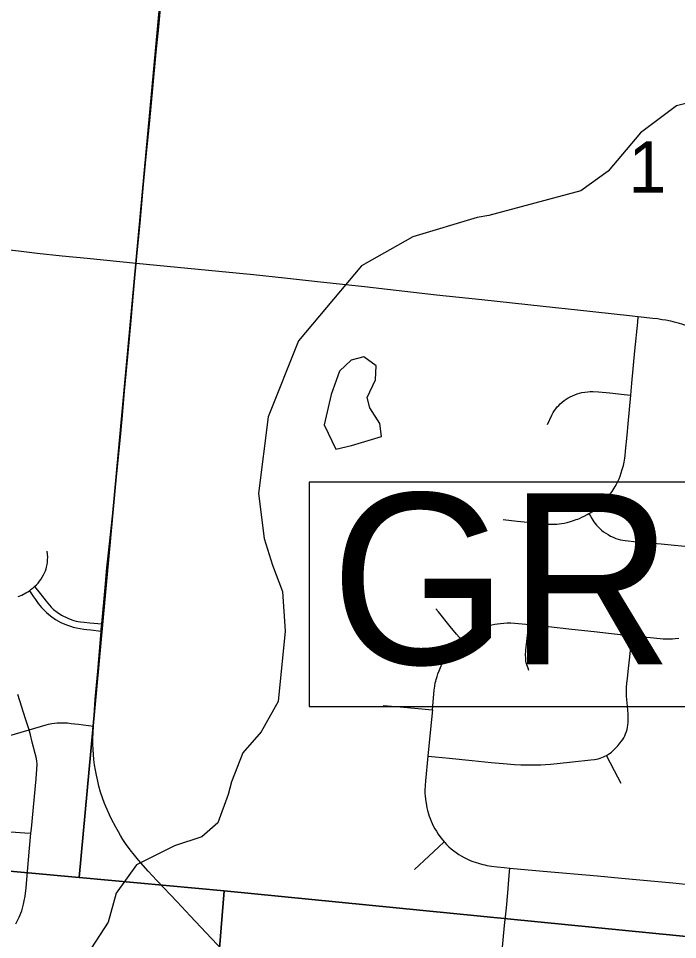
# Model space of a CAD drawing. Extents: x 0 to 34, y 0 to 22.
# Drawn here: x 4.566 to 5.106, y 16.268 to 17.023 of the extents above; entities that cross this region are included whole.
import ezdxf

# ---------------------------------------------------------------- set-up
doc = ezdxf.new("R2010")
doc.units = 0
for name, color, linetype in [('GM_X_City_Street', 7, 'Continuous'), ('GM_X_Corporation', 7, 'Continuous'), ('GM_X_County_Road', 7, 'Continuous'), ('GM_X_Minor_Lake', 7, 'Continuous'), ('GM_X_Minor_River', 7, 'Continuous'), ('GM_X_Section_Text', 7, 'Continuous'), ('SH_Text', 7, 'Continuous')]:
    doc.layers.add(name, color=color, linetype=linetype)

msp = doc.modelspace()

# ---------------------------------------------------------------- linework, layer by layer
at = {"layer": 'GM_X_City_Street'}
for points in [[(4.96371, 16.61221), (4.97497, 16.61097), (4.98369, 16.61007), (4.99207, 16.60916), (4.99694, 16.6088), (5.00087, 16.60859), (5.0044, 16.6085), (5.00586, 16.60855), (5.00761, 16.60863), (5.00939, 16.60883), (5.01145, 16.60908), (5.01355, 16.60941), (5.01593, 16.6099), (5.01871, 16.6106), (5.02117, 16.61142), (5.02337, 16.61225), (5.02468, 16.61274), (5.02606, 16.61328), (5.02814, 16.61422), (5.03005, 16.61512), (5.03245, 16.6164), (5.03388, 16.61723), (5.03493, 16.61784), (5.03809, 16.6198), (5.04006, 16.62125), (5.04197, 16.62277), (5.04367, 16.62425), (5.04476, 16.62536), (5.04682, 16.62749), (5.04848, 16.62943), (5.05002, 16.63136), (5.05282, 16.6353), (5.05545, 16.63933), (5.05653, 16.64126), (5.05758, 16.6434), (5.05851, 16.64554), (5.05939, 16.64788), (5.06032, 16.65051), (5.0612, 16.65339), (5.06211, 16.65672), (5.06268, 16.65926), (5.06301, 16.66099), (5.06324, 16.66259), (5.06348, 16.66457), (5.06392, 16.66843), (5.06507, 16.6815), (5.06589, 16.69075), (5.06817, 16.71437), (5.06909, 16.72396), (5.07156, 16.75059), (5.07386, 16.77419), (5.07431, 16.77877)], [(5.00003, 16.69009), (5.00348, 16.69798), (5.00461, 16.70008), (5.00561, 16.7016), (5.00674, 16.70312), (5.00792, 16.70456), (5.00909, 16.70583), (5.01039, 16.7071), (5.01193, 16.70842), (5.01359, 16.70974), (5.01517, 16.71084), (5.01696, 16.71204), (5.01862, 16.71294), (5.02033, 16.71376), (5.0222, 16.7145), (5.02427, 16.71524), (5.02611, 16.71578), (5.02814, 16.71631), (5.03054, 16.71677), (5.03299, 16.71705), (5.03494, 16.71718), (5.0371, 16.71721), (5.04174, 16.71696), (5.05105, 16.71613), (5.06283, 16.71491), (5.06817, 16.71437)], [(5.03388, 16.61723), (5.03517, 16.61496), (5.03616, 16.61324), (5.03706, 16.61175), (5.03792, 16.61052), (5.03895, 16.60913), (5.04019, 16.60769), (5.04154, 16.60625), (5.04278, 16.60502), (5.04426, 16.60366), (5.0459, 16.6023), (5.04767, 16.60103), (5.04951, 16.59992), (5.05157, 16.59881), (5.05363, 16.59782), (5.05593, 16.59688), (5.0577, 16.5963), (5.05967, 16.59577), (5.06156, 16.5954), (5.06349, 16.59511), (5.07301, 16.59416), (5.09298, 16.59236), (5.1206, 16.58973), (5.12673, 16.58914)], [(4.56633, 16.54925), (4.56922, 16.55038), (4.57251, 16.55213), (4.5742, 16.55315), (4.57561, 16.554), (4.57702, 16.55513), (4.57846, 16.55625), (4.57979, 16.55737), (4.58139, 16.55887), (4.58267, 16.56024), (4.58387, 16.5618), (4.5849, 16.56323), (4.58605, 16.56504), (4.5871, 16.56698), (4.58865, 16.57037), (4.58915, 16.57178), (4.58959, 16.57333), (4.58999, 16.57534), (4.59022, 16.577), (4.5904, 16.57915), (4.59045, 16.58134), (4.5903, 16.58399), (4.59015, 16.58631)], [(4.57979, 16.55737), (4.58427, 16.55175), (4.58935, 16.54537), (4.59323, 16.54056), (4.59527, 16.53854), (4.59826, 16.5363), (4.6019, 16.53404), (4.60686, 16.53155), (4.61025, 16.53017), (4.61196, 16.52958), (4.61373, 16.52913), (4.61542, 16.52878), (4.61733, 16.52848), (4.6204, 16.52807), (4.62496, 16.52768), (4.63473, 16.52682)], [(4.57561, 16.554), (4.5789, 16.54888), (4.58041, 16.54685), (4.58275, 16.54356), (4.58551, 16.54018), (4.58939, 16.53615), (4.59269, 16.5333), (4.59676, 16.53044), (4.60111, 16.52801), (4.60451, 16.52649), (4.60677, 16.52563), (4.60903, 16.52484), (4.61134, 16.52417), (4.61402, 16.52358), (4.61702, 16.52297), (4.62015, 16.52252), (4.62248, 16.52221), (4.62571, 16.52184), (4.63418, 16.52087)], [(4.92937, 16.51358), (4.92548, 16.51833), (4.92029, 16.52466), (4.91051, 16.53674), (4.90854, 16.53921)], [(4.90562, 16.45632), (4.90718, 16.47251), (4.90757, 16.47567), (4.90801, 16.47835), (4.90836, 16.47987), (4.90869, 16.48114), (4.90949, 16.48369), (4.91021, 16.48587), (4.91113, 16.48837), (4.9123, 16.49109), (4.91376, 16.49421), (4.91502, 16.49647), (4.91614, 16.49848), (4.91744, 16.50038), (4.91894, 16.5026), (4.92032, 16.50428), (4.92172, 16.50593), (4.92486, 16.5095), (4.92681, 16.51135), (4.92937, 16.51358), (4.93112, 16.51497), (4.93341, 16.51665), (4.93516, 16.51777), (4.93711, 16.51895), (4.93939, 16.52023), (4.94162, 16.52142), (4.94395, 16.52249), (4.94664, 16.52364), (4.94913, 16.52446), (4.95207, 16.52537), (4.95426, 16.5259), (4.95676, 16.52643), (4.95891, 16.52681), (4.96144, 16.52717), (4.96409, 16.52742), (4.96695, 16.52758), (4.96993, 16.52755), (4.97319, 16.52734), (4.98227, 16.52648), (4.98439, 16.52625), (4.99818, 16.52479), (5.01989, 16.52241), (5.03805, 16.52044), (5.06902, 16.51708), (5.07857, 16.51604), (5.08696, 16.51522), (5.09465, 16.51463), (5.09775, 16.51456), (5.09935, 16.51452), (5.10108, 16.51456), (5.10244, 16.5146), (5.10441, 16.51468), (5.10757, 16.51498)], [(4.98469, 16.48866), (4.984, 16.49039), (4.9834, 16.4919), (4.98297, 16.49335), (4.98255, 16.49491), (4.98229, 16.4963), (4.98213, 16.49783), (4.98204, 16.49918), (4.98198, 16.50075), (4.98223, 16.50526), (4.98313, 16.51471), (4.98395, 16.52228), (4.98439, 16.52625)], [(4.90199, 16.41838), (4.90788, 16.41778), (4.91931, 16.41663), (4.93821, 16.41474), (4.95375, 16.41326), (4.9669, 16.41203), (4.97282, 16.41154), (4.978, 16.41129), (4.98268, 16.41121), (4.9863, 16.41121), (4.99017, 16.41129), (4.99444, 16.41137), (4.99839, 16.41154), (5.00225, 16.41178), (5.00776, 16.41228), (5.02041, 16.41367), (5.03543, 16.41533), (5.03845, 16.41574), (5.0401, 16.41603), (5.04145, 16.41631), (5.04293, 16.41672), (5.04444, 16.41722), (5.04567, 16.41771), (5.04697, 16.41829), (5.04838, 16.41895), (5.04992, 16.41989), (5.05126, 16.42084), (5.05226, 16.42165), (5.05404, 16.42335), (5.05581, 16.42514), (5.0575, 16.4269), (5.05927, 16.429), (5.06065, 16.43074), (5.06157, 16.43209), (5.06232, 16.43335), (5.06319, 16.43504), (5.0639, 16.43671), (5.06461, 16.4387), (5.06508, 16.44024), (5.06551, 16.44211), (5.06583, 16.44388), (5.06605, 16.44594), (5.06613, 16.44759), (5.06599, 16.45271), (5.06533, 16.45946), (5.06467, 16.46743), (5.06459, 16.47113), (5.06467, 16.47458), (5.06492, 16.4782), (5.06533, 16.48206), (5.06599, 16.48782), (5.06705, 16.49743), (5.06861, 16.51281), (5.06902, 16.51708)], [(4.5645, 16.28103), (4.56722, 16.28655), (4.56923, 16.29167), (4.57075, 16.29695), (4.57131, 16.2998), (4.57192, 16.30358), (4.57277, 16.31036), (4.57394, 16.3239), (4.57564, 16.34306), (4.57678, 16.3552), (4.57715, 16.35913), (4.5811, 16.3997), (4.5817, 16.40785), (4.58178, 16.41188), (4.58153, 16.41463), (4.58101, 16.41764), (4.58032, 16.42064), (4.57784, 16.42974), (4.57629, 16.43574), (4.57522, 16.43993), (4.57217, 16.44905), (4.56591, 16.46898)], [(4.86528, 16.46001), (4.87925, 16.45869), (4.89092, 16.45762), (4.90562, 16.45632)], [(4.90562, 16.45632), (4.90414, 16.44062), (4.90199, 16.41838), (4.90003, 16.39828), (4.89956, 16.39043), (4.89956, 16.38764), (4.89968, 16.38552), (4.89993, 16.38316), (4.90018, 16.3812), (4.90042, 16.37979), (4.90075, 16.37802), (4.9012, 16.37593), (4.90174, 16.37379), (4.90248, 16.37107), (4.90305, 16.36926), (4.90375, 16.36725), (4.90453, 16.36511), (4.90544, 16.36306), (4.90632, 16.36121), (4.90772, 16.35874), (4.90889, 16.35677), (4.91045, 16.35435), (4.9116, 16.35266), (4.91271, 16.35123), (4.91533, 16.34813), (4.91588, 16.34749), (4.91723, 16.346), (4.91904, 16.34419), (4.92101, 16.34251), (4.92323, 16.34066), (4.925, 16.33935), (4.92726, 16.33773), (4.92923, 16.33655), (4.93158, 16.33526), (4.93433, 16.33396), (4.93666, 16.33292), (4.93869, 16.33215), (4.94074, 16.33144), (4.94409, 16.33043), (4.94705, 16.3296), (4.94871, 16.32919), (4.95026, 16.32886), (4.95213, 16.3285), (4.95412, 16.3282), (4.95856, 16.32763), (4.96431, 16.32705), (4.96894, 16.32663), (4.975, 16.32607), (4.99645, 16.32418), (5.04081, 16.32034), (5.06041, 16.3185), (5.08745, 16.31588), (5.10257, 16.31444), (5.11308, 16.31347)], [(4.55762, 16.43469), (4.57522, 16.43993), (4.58914, 16.44408), (4.59114, 16.44459), (4.59391, 16.44511), (4.59813, 16.44564), (4.59998, 16.44579), (4.60307, 16.44579), (4.60668, 16.44562), (4.60974, 16.44526), (4.61584, 16.44451), (4.62793, 16.44301)], [(5.06014, 16.39601), (5.05479, 16.40645), (5.04838, 16.41895)], [(4.56023, 16.35647), (4.57174, 16.35559), (4.57678, 16.3552)], [(4.89089, 16.32538), (4.90273, 16.33631), (4.91062, 16.34371), (4.91533, 16.34813)], [(4.9616, 16.24682), (4.96219, 16.25306), (4.96474, 16.27953), (4.96622, 16.29408), (4.96729, 16.30625), (4.96844, 16.32046), (4.96894, 16.32663)]]:
    msp.add_lwpolyline(points, dxfattribs=at)
at = {"layer": 'GM_X_Corporation'}
for points in [[(4.7096, 17.33101), (4.61629, 16.31887), (3.62433, 16.40955), (3.60973, 16.41129), (3.70419, 17.41811)], [(5.70874, 17.23111), (5.62189, 16.22039), (4.73502, 16.3081), (4.61629, 16.31887), (4.7096, 17.33101)], [(3.62433, 16.40955), (4.61629, 16.31887), (4.73502, 16.3081), (4.68777, 15.72423), (3.56805, 15.74872)], [(4.73502, 16.3081), (5.62189, 16.22039), (5.72435, 16.21065), (5.67259, 15.43183), (4.68777, 15.72423)]]:
    msp.add_lwpolyline(points, close=True, dxfattribs=at)
at = {"layer": 'GM_X_County_Road'}
for points in [[(4.66305, 16.82251), (4.6638, 16.83054), (4.66609, 16.85529), (4.66907, 16.88682), (4.67125, 16.90973), (4.67405, 16.93899), (4.67652, 16.96554), (4.67939, 16.99538), (4.68144, 17.01601), (4.68301, 17.03105), (4.68506, 17.05128), (4.68688, 17.0685), (4.68837, 17.08332), (4.69011, 17.10246), (4.69228, 17.12652), (4.6946, 17.15107), (4.69715, 17.17778), (4.69838, 17.19028), (4.70183, 17.22588), (4.70343, 17.24382), (4.70562, 17.26795), (4.70591, 17.27108)], [(4.55907, 16.83342), (4.56652, 16.8324), (4.58192, 16.83061), (4.60231, 16.82848)], [(4.60231, 16.82848), (4.6227, 16.82642), (4.66305, 16.82251)], [(4.63418, 16.52087), (4.63433, 16.52256), (4.63473, 16.52682), (4.63754, 16.55663), (4.63905, 16.57271), (4.64079, 16.59005), (4.64519, 16.63022), (4.64664, 16.64443), (4.64865, 16.66606), (4.65025, 16.68276), (4.65177, 16.69758), (4.65349, 16.71738), (4.6548, 16.73161), (4.65614, 16.74583), (4.65886, 16.77547), (4.66072, 16.79776), (4.66305, 16.82251)], [(4.66305, 16.82251), (4.69677, 16.81925), (4.73074, 16.81594), (4.75916, 16.81312), (4.78454, 16.81041), (4.81163, 16.80744), (4.85006, 16.80317), (4.90908, 16.79659), (4.94614, 16.79269), (4.99646, 16.78722), (5.02457, 16.7842), (5.06712, 16.77961), (5.07431, 16.77877)], [(5.07431, 16.77877), (5.08634, 16.77742), (5.08996, 16.77695), (5.09375, 16.77637), (5.09679, 16.77588), (5.10057, 16.77514), (5.10378, 16.7744), (5.10698, 16.7735), (5.11043, 16.77244), (5.11536, 16.77071), (5.12111, 16.76849), (5.12662, 16.7662), (5.1646, 16.74942), (5.17779, 16.74335)], [(4.62793, 16.44301), (4.62842, 16.45194), (4.62945, 16.4651), (4.63142, 16.48804), (4.63418, 16.52087)], [(4.74244, 16.25011), (4.70719, 16.28762), (4.69656, 16.29888), (4.67987, 16.31642), (4.67276, 16.32425), (4.66496, 16.33313), (4.6615, 16.33728), (4.65806, 16.34155), (4.65419, 16.34689), (4.65205, 16.35002), (4.65015, 16.35322), (4.64836, 16.35635), (4.6463, 16.36005), (4.64276, 16.36679), (4.64112, 16.37024), (4.63907, 16.37468), (4.63701, 16.37961), (4.63528, 16.38421), (4.63372, 16.38899), (4.63241, 16.39367), (4.63142, 16.39778), (4.63035, 16.40271), (4.62953, 16.40699), (4.62884, 16.41134), (4.62834, 16.41577), (4.62797, 16.41981), (4.62772, 16.42384), (4.62756, 16.4282), (4.62747, 16.43222), (4.62764, 16.43781), (4.62793, 16.44301)]]:
    msp.add_lwpolyline(points, dxfattribs=at)
at = {"layer": 'GM_X_Minor_Lake'}
for points in [[(4.83919, 16.74289), (4.82954, 16.73398), (4.82272, 16.71476), (4.81694, 16.68981), (4.82642, 16.66985), (4.83938, 16.67298), (4.8638, 16.68043), (4.86248, 16.69109), (4.85438, 16.70381), (4.85226, 16.71221), (4.85899, 16.72688), (4.85959, 16.73826), (4.84949, 16.7457)], [(4.84949, 16.7457), (4.83919, 16.74289)]]:
    msp.add_lwpolyline(points, dxfattribs=at)
at = {"layer": 'GM_X_Minor_River'}
msp.add_lwpolyline([(5.12778, 16.95687), (5.10567, 16.95128), (5.07604, 16.92914), (5.04965, 16.89781), (5.02733, 16.88159), (4.95184, 16.86159), (4.94233, 16.8599), (4.88967, 16.84397), (4.84749, 16.8202), (4.79587, 16.75866), (4.77116, 16.69652), (4.76314, 16.63363), (4.76774, 16.59668), (4.77453, 16.57488), (4.78285, 16.55342), (4.78488, 16.5207), (4.77923, 16.46308), (4.76548, 16.4383), (4.75036, 16.42116), (4.74118, 16.39742), (4.73833, 16.38685), (4.72992, 16.36386), (4.71681, 16.35237), (4.69428, 16.34488), (4.66326, 16.32923), (4.6465, 16.30604), (4.63998, 16.28224), (4.6263, 16.26127)], dxfattribs=at)
at = {"layer": 'SH_Text'}
msp.add_lwpolyline([(5.97689, 16.64306), (4.80455, 16.64306), (4.80455, 16.45897), (5.97689, 16.45897)], close=True, dxfattribs=at)

# ---------------------------------------------------------------- texts
at = {"layer": 'GM_X_Section_Text'}
msp.add_text('1', height=0.04186, rotation=0.00001, dxfattribs=at).set_placement((5.06614, 16.8803))
at = {"layer": 'SH_Text'}
msp.add_text('GRE-35-2.95', height=0.14, dxfattribs=at).set_placement((4.82213, 16.49373))

doc.saveas('drawing.dxf')
